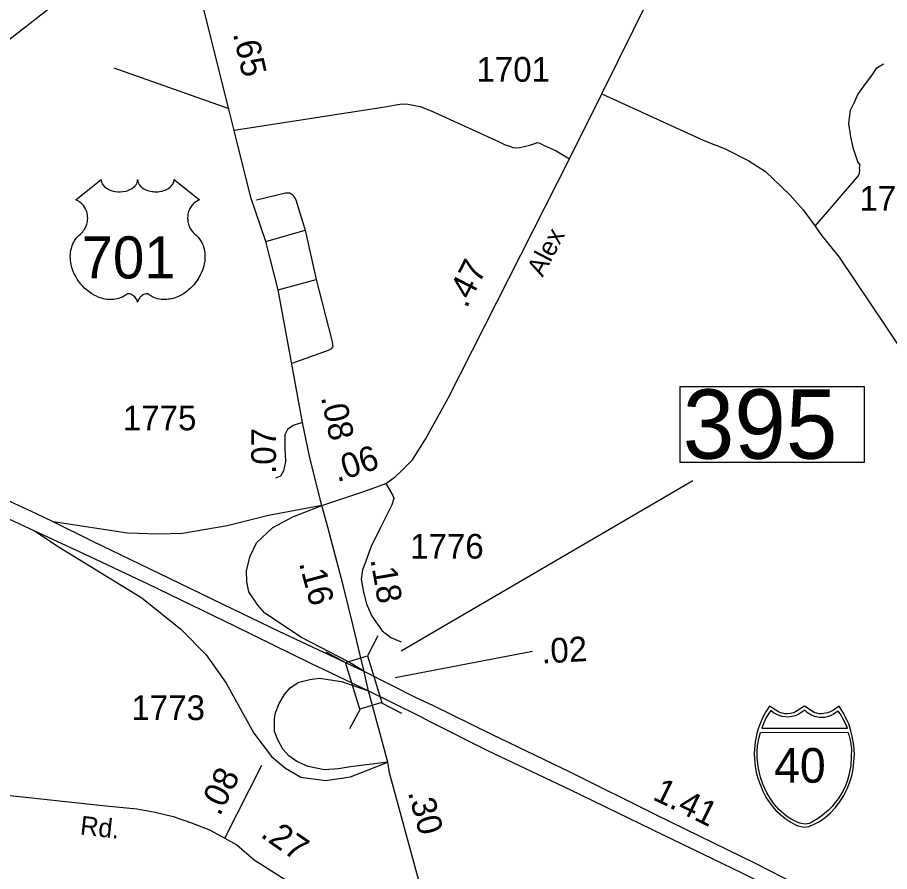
# Model space of a CAD drawing. Extents: x 2093524 to 2270757, y 289120 to 570408.
# Drawn here: x 2192834 to 2197238, y 536864 to 541180 of the extents above; entities that cross this region are included whole.
import ezdxf

# ---------------------------------------------------------------- set-up
doc = ezdxf.new("R2010")
doc.units = 0
for name, color, linetype in [('Exist Hydrographic Creek Single Shore', 7, 'Continuous'), ('Exist Road Non-System Type 51', 7, 'Continuous'), ('Exist Road Primary Interstate Divided Center Attributed', 7, 'Continuous'), ('Exist Road Primary Interstate Mileage Hundredths English Label', 7, 'Continuous'), ('Exist Road Primary Interstate Ramp 1 Lane Attributed', 7, 'Continuous'), ('Exist Road Primary Interstate Shield CELL', 7, 'Continuous'), ('Exist Road Primary Interstate Shield Number Label', 7, 'Continuous'), ('Exist Road Primary US Attributed', 7, 'Continuous'), ('Exist Road Primary US Mileage Hundredths English Label', 7, 'Continuous'), ('Exist Road Primary US Shield CELL', 7, 'Continuous'), ('Exist Road Primary US Shield Number Label', 7, 'Continuous'), ('Exist Road Primary US Structure Standard Bridge CELL', 7, 'Continuous'), ('Exist Road Primary US Structure Standard Bridge Number Label', 7, 'Continuous'), ('Exist Road Secondary Mileage Hundredths English Label', 7, 'Continuous'), ('Exist Road Secondary Type 41 Attributed', 7, 'Continuous'), ('Exist Road Secondary Type 51 Attributed', 7, 'Continuous'), ('Exist Road Secondary Type 51 Label', 7, 'Continuous'), ('Exist Road Secondary Type 51 Number Label', 7, 'Continuous')]:
    doc.layers.add(name, color=color, linetype=linetype)

msp = doc.modelspace()

# ---------------------------------------------------------------- linework, layer by layer
at = {"layer": 'Exist Hydrographic Creek Single Shore'}
msp.add_lwpolyline([(2191301.6, 538199.9), (2191412.5, 538707.8), (2191576.6, 539009.5), (2191743.9, 539220.8), (2191829.3, 539331.5), (2192111.6, 539946.6), (2192309.4, 540247.7), (2192522.5, 540742), (2192745.6, 541032.7), (2193134.6, 541336.5)], dxfattribs=at)
at = {"layer": 'Exist Road Non-System Type 51'}
for p, q in [((2193321.1, 540924.7), (2193900.9, 540719.5)), ((2194088.7, 540048.2), (2194286.4, 540105.6)), ((2194286.4, 540105.6), (2194342, 539856.1)), ((2194150.4, 539802.9), (2194342, 539856.1))]:
    msp.add_line(p, q, dxfattribs=at)
for points in [[(2196863.3, 540125.1), (2197077.3, 540376.7), (2197085.4, 540386.7), (2197087.4, 540404.7), (2197087, 540420.8), (2197089, 540434.8), (2197078.8, 540450.8), (2197056.5, 540516.5), (2197042, 540576.2), (2197037.8, 540612.3), (2197031.8, 540640.3), (2197035.4, 540672.1), (2197041, 540710.3), (2197058.9, 540748.3), (2197078.4, 540790.6), (2197108.1, 540832.6), (2197151.9, 540890.8), (2197173.6, 540925.1), (2197207.5, 540945.4)], [(2193927.9, 540609.2), (2194689.9, 540728.2), (2194765.9, 540740.8), (2194797.8, 540742.7), (2194831.8, 540737.1), (2194868, 540729.2), (2194924, 540707.7), (2195263, 540552), (2195297.1, 540536.2), (2195315, 540530.6), (2195335.2, 540522.6), (2195355.2, 540520.9), (2195369, 540522.9), (2195393, 540527), (2195421, 540533.4), (2195431, 540537.4), (2195446.8, 540543.4), (2195458.7, 540547.4), (2195472.8, 540543.5), (2195487, 540535.7), (2195555, 540506.1), (2195621.4, 540464.7)], [(2194041.5, 540257.8), (2194187.1, 540292.9), (2194209.1, 540293.1), (2194219.2, 540287), (2194225.3, 540283.3), (2194231.3, 540271.3), (2194239.2, 540257.4), (2194286.4, 540105.6)], [(2194342, 539856.1), (2194420.3, 539554.8), (2194422.1, 539546.8), (2194424.2, 539538.9), (2194424.3, 539526.8), (2194426.3, 539514.9), (2194422.3, 539510.8), (2194420.6, 539504.9), (2194416.6, 539502.7), (2194402.7, 539496.7), (2194219.1, 539431.8)]]:
    msp.add_lwpolyline(points, dxfattribs=at)
at = {"layer": 'Exist Road Primary Interstate Divided Center Attributed'}
for points in [[(2193014.9, 538630.7), (2192926.9, 538674), (2192817.5, 538724.4), (2192502.6, 538881.9), (2192012.8, 539118.2), (2191512.1, 539383), (2191278.1, 539520.8), (2190996, 539700.2), (2190661.4, 539923.4), (2190384.1, 540125.3), (2190192.9, 540271.9), (2189955.1, 540467.4), (2189826.2, 540572.9)], [(2189804.6, 540508.5), (2189936, 540390.9), (2190144.1, 540220.9), (2190343.7, 540065.8), (2190593.6, 539886.2), (2190943.5, 539645.5), (2191236.5, 539466.1), (2191481.4, 539321.7), (2191977.8, 539054.7), (2192461.1, 538820.6), (2192790.8, 538646.7), (2192920.6, 538586.5)], [(2194584.8, 537874.7), (2194237.5, 538037.5), (2194155.8, 538076.7), (2193921.8, 538190.5), (2193550.1, 538369.9), (2193215.5, 538531.8), (2193014.9, 538630.7)], [(2192920.6, 538586.5), (2193171.4, 538470.2), (2193492.8, 538318.7), (2193930.6, 538105.2), (2194317.6, 537914.8), (2194374.5, 537888.5), (2194607.2, 537777.8)], [(2200568.9, 533574.3), (2200410.2, 533722), (2200347.5, 533778.6), (2200214, 533908.2), (2199827.9, 534296.8), (2199440.8, 534685.8), (2199093.6, 535021.5), (2198722.3, 535396.1), (2198452.9, 535637.8), (2198226.8, 535839.2), (2198031.5, 535997.4), (2197839.2, 536143.3), (2197600.5, 536310.8), (2197345.8, 536481.9), (2196972.3, 536694.8), (2196565.1, 536902.4), (2196061.9, 537148.9), (2195628.2, 537364.2), (2195229.3, 537556.4), (2194932.5, 537702.4), (2194846.8, 537741.6), (2194584.8, 537874.7)], [(2194607.2, 537777.8), (2194866.2, 537649.8), (2194912.9, 537623.8), (2195208.6, 537475.9), (2195623.6, 537278.7), (2196038.6, 537076.2), (2196495, 536855.7), (2196954.1, 536627.3), (2197330.2, 536411.9), (2197545.5, 536271.7), (2197812.6, 536084.9), (2197981.2, 535957.7), (2198165.4, 535812.4), (2198404, 535604.8), (2198667.2, 535356.9), (2199035.5, 534996.2), (2199364.9, 534664), (2199778.6, 534239.7), (2200149.5, 533868.6), (2200301.2, 533724.6), (2200384.2, 533646.7), (2200514, 533522.5)]]:
    msp.add_lwpolyline(points, dxfattribs=at)
at = {"layer": 'Exist Road Primary Interstate Ramp 1 Lane Attributed'}
for points in [[(2194371, 538713.7), (2194101.4, 538663), (2193893.6, 538611.5), (2193667.3, 538572.4), (2193544.8, 538569.3), (2193390.5, 538573.4), (2193014.9, 538630.7)], [(2194584.8, 537874.7), (2194506, 537924.4), (2194268, 538047.5), (2194083.9, 538169.5), (2194048, 538210.2), (2194002.7, 538277.9), (2193992.4, 538327.4), (2193990.3, 538385), (2194008.8, 538457.1), (2194041.7, 538525), (2194124.1, 538603.2), (2194224.9, 538656.8), (2194371, 538713.7)], [(2192920.6, 538586.5), (2193045, 538503), (2193462.2, 538246.4), (2193660, 538088.7), (2193786.7, 537958.8), (2193888.7, 537816.5), (2194027.8, 537563), (2194117.4, 537445.5), (2194188.5, 537386.7), (2194265.7, 537340.3), (2194389.3, 537324.9), (2194516.1, 537343.4), (2194704.5, 537416.1)], [(2194704.5, 537416.1), (2194516.6, 537394), (2194454.6, 537383.8), (2194383.2, 537378.7), (2194302.7, 537394.6), (2194245.3, 537419.7), (2194204.7, 537449.6), (2194174.8, 537481.9), (2194148.5, 537529.7), (2194131.7, 537571.6), (2194131.7, 537637.3), (2194136.5, 537666), (2194155.6, 537712.7), (2194181.9, 537758.1), (2194210.6, 537791.6), (2194254.9, 537821.5), (2194309.9, 537834.7), (2194358.9, 537840.6), (2194471.3, 537823.9), (2194607.2, 537777.8)]]:
    msp.add_lwpolyline(points, dxfattribs=at)
at = {"layer": 'Exist Road Primary Interstate Shield CELL'}
for points in [[(2196808.2, 537089.2), (2196817.7, 537090.1), (2196830.4, 537092.6), (2196842.8, 537096.7), (2196856.9, 537102.9), (2196877.7, 537114.5), (2196894.5, 537124.3), (2196913.8, 537137.3), (2196939.9, 537161), (2196966, 537188.4), (2196989, 537219.5), (2197007.2, 537248.5), (2197023.3, 537281.6), (2197036.7, 537312.5), (2197047.4, 537347.9), (2197054.5, 537382.1), (2197058, 537417.8), (2197060.4, 537457.4), (2197057.7, 537501.9), (2197050, 537547.5), (2197042.7, 537575.8), (2197031.7, 537609.8), (2197022.7, 537631.4), (2197001.9, 537669.9), (2196983.1, 537699.5), (2196955.9, 537680.3), (2196938.1, 537670.9), (2196927.3, 537666), (2196916.1, 537663.8), (2196895.6, 537661.3), (2196882.7, 537661.9), (2196870.8, 537664.6), (2196860.7, 537666.8), (2196852.4, 537670.9), (2196808.2, 537699.5), (2196763.9, 537670.9), (2196754.6, 537666.6), (2196745.1, 537664.6), (2196736, 537662.1), (2196720.8, 537661.3), (2196709.3, 537661.7), (2196697.4, 537663.8), (2196688, 537665.8), (2196677.5, 537670.9), (2196632.4, 537699.5), (2196614.7, 537673.8), (2196600.2, 537648.3), (2196584.8, 537612.4), (2196575.3, 537584.6), (2196568.5, 537561.7), (2196560.1, 537519.8), (2196555.8, 537483.2), (2196555.1, 537457.4), (2196559.8, 537392.8), (2196566.9, 537358.5), (2196574.1, 537330.7), (2196598, 537270.7), (2196615.9, 537237), (2196631.3, 537212.9), (2196652.9, 537185.7), (2196664.6, 537172.8), (2196709.4, 537133.6), (2196739.3, 537113.1), (2196763.2, 537100.2), (2196774.4, 537096), (2196792, 537091.1)], [(2196637.8, 537678.7), (2196626.8, 537661.8), (2196614.1, 537639), (2196603.9, 537615.3), (2196593.6, 537589.1), (2197025.1, 537589), (2197015.1, 537611.4), (2197004.3, 537633.9), (2196993.1, 537654.5), (2196979.4, 537674.4), (2196955.2, 537659.1), (2196937.6, 537650.8), (2196923.4, 537645.9), (2196911.4, 537643.2), (2196892.8, 537641.8), (2196884.5, 537642.2), (2196858.5, 537648.1), (2196841, 537655.3), (2196824.3, 537666.4), (2196810.8, 537679.2), (2196776.6, 537658.5), (2196761.4, 537651.8), (2196744, 537647.3), (2196724.9, 537644.9), (2196695.4, 537648.1), (2196672.4, 537656.1), (2196652.5, 537666.4)], [(2197027.7, 537567.7), (2197032.3, 537555.5), (2197038.7, 537528.4), (2197042, 537507.6), (2197045.4, 537483.6), (2197044.3, 537442.5), (2197042.3, 537399.9), (2197038.4, 537374.7), (2197033.1, 537351.8), (2197026, 537326.3), (2197014.4, 537292.5), (2196998.5, 537263.8), (2196978.6, 537232), (2196957.2, 537204.1), (2196947.8, 537192.5), (2196930.1, 537173.9), (2196897.9, 537148), (2196874.4, 537130.4), (2196846.2, 537113.8), (2196831.9, 537107.4), (2196815.2, 537103.9), (2196801.5, 537104.9), (2196784.9, 537109.3), (2196771.5, 537113), (2196742, 537128.9), (2196718.2, 537144.8), (2196678.4, 537177.5), (2196657, 537202.6), (2196636.9, 537232), (2196619, 537262.1), (2196600, 537301.7), (2196586.5, 537341.6), (2196576.7, 537384.7), (2196570.1, 537437.3), (2196569.4, 537469.4), (2196571.3, 537500.3), (2196574.3, 537516.4), (2196578.2, 537536.5), (2196586.1, 537567.5)]]:
    msp.add_lwpolyline(points, close=True, dxfattribs=at)
at = {"layer": 'Exist Road Primary US Attributed'}
for points in [[(2194273.6, 539132.3), (2194216.4, 539446.8), (2194150.4, 539802.9), (2194088.7, 540048.2), (2194012, 540270.3), (2193930, 540600.9), (2193898.6, 540728.8), (2193691.2, 541559), (2193570.5, 542030.1), (2193504.9, 542288.4), (2193381.3, 542792.2), (2193348.7, 542914), (2193308.2, 543082.4), (2193232.5, 543394.4), (2193197.4, 543537.8), (2193060.6, 543988), (2193042.4, 544047.2), (2192929.2, 544353.7), (2192851.5, 544594.1)], [(2194371, 538713.7), (2194310.7, 538954.7), (2194273.6, 539132.3)], [(2194584.8, 537874.7), (2194565.4, 537957.8), (2194529.6, 538105.6), (2194479, 538311.9), (2194400.8, 538604.3), (2194371, 538713.7)], [(2194607.2, 537777.8), (2194595.8, 537827.9), (2194584.8, 537874.7)], [(2195019.9, 536238), (2194713.4, 537363.4), (2194704.5, 537416.1), (2194607.2, 537777.8)]]:
    msp.add_lwpolyline(points, dxfattribs=at)
at = {"layer": 'Exist Road Primary US Mileage Hundredths English Label'}
msp.add_line((2194741.6, 537844.2), (2195435.2, 537978.2), dxfattribs=at)
at = {"layer": 'Exist Road Primary US Shield CELL'}
msp.add_lwpolyline([(2193257.1, 540360.1), (2193257.4, 540354.8), (2193258.7, 540348.4), (2193259.7, 540345.2), (2193262.6, 540338.9), (2193267.5, 540331.6), (2193274.3, 540324.4), (2193282, 540318.1), (2193287.1, 540314.7), (2193295.9, 540310), (2193305.9, 540305.8), (2193316.9, 540302.6), (2193328.3, 540300.3), (2193340.6, 540299), (2193352.9, 540298.8), (2193366.1, 540299.7), (2193380.7, 540302.6), (2193387.4, 540304.3), (2193394.9, 540306.9), (2193401.9, 540309.8), (2193409.6, 540313.9), (2193415.7, 540317.8), (2193420.6, 540321.3), (2193427.4, 540327.9), (2193432.8, 540334.6), (2193435.1, 540338.4), (2193437.1, 540342.1), (2193439.8, 540349.8), (2193440.5, 540353.2), (2193441.1, 540360.3), (2193441.5, 540354.4), (2193442.1, 540350.7), (2193443.1, 540347), (2193444.6, 540343.1), (2193447.4, 540337.7), (2193450.4, 540333.1), (2193456.2, 540326.3), (2193459.7, 540323), (2193463, 540320.3), (2193471.7, 540314.3), (2193481.9, 540309.2), (2193486.9, 540307), (2193492.1, 540305.1), (2193498.6, 540303.2), (2193505.4, 540301.6), (2193512.1, 540300.4), (2193518.9, 540299.4), (2193525.9, 540298.9), (2193531.6, 540298.8), (2193538.6, 540298.8), (2193545.1, 540299.2), (2193551.7, 540300), (2193559, 540301.2), (2193564.8, 540302.5), (2193572.5, 540304.5), (2193579.5, 540307), (2193585.7, 540309.7), (2193593.7, 540313.9), (2193600.1, 540317.9), (2193604.8, 540321.7), (2193610.4, 540326.9), (2193615.8, 540333), (2193618.9, 540337.5), (2193621.1, 540342.1), (2193623.1, 540347), (2193624.4, 540352.2), (2193625, 540356.7), (2193625.1, 540360.5), (2193753.7, 540258), (2193750.7, 540256.9), (2193743.7, 540253.5), (2193738.1, 540250.2), (2193729.3, 540244), (2193725.5, 540240.5), (2193721.7, 540237), (2193718.2, 540233.2), (2193715.1, 540229.6), (2193711.4, 540224.4), (2193708.1, 540219.3), (2193704.8, 540213.6), (2193702.4, 540208.6), (2193698.5, 540198.3), (2193696.6, 540191.8), (2193695.3, 540186.2), (2193693.8, 540174.7), (2193693.5, 540169.3), (2193693.5, 540163.9), (2193693.8, 540158.2), (2193694.3, 540152.7), (2193695.3, 540147), (2193696.2, 540142), (2193697.8, 540135.8), (2193700.1, 540128.7), (2193702.9, 540121.8), (2193708.8, 540110.6), (2193716.3, 540099.2), (2193721.7, 540092.8), (2193727, 540087.4), (2193735, 540080.7), (2193739.2, 540076.9), (2193744.2, 540071.9), (2193752.2, 540062.6), (2193755.5, 540058.2), (2193758.8, 540053.2), (2193761.8, 540048.1), (2193764.9, 540042.7), (2193767.3, 540037.9), (2193771.8, 540026.9), (2193775.1, 540016.2), (2193776.6, 540010.5), (2193779, 539997.9), (2193780, 539991.7), (2193780.9, 539979.4), (2193781, 539964.5), (2193779.8, 539950.3), (2193777.2, 539933.9), (2193775, 539924), (2193771.6, 539912.5), (2193768.3, 539902.6), (2193762.4, 539887.9), (2193757.2, 539877.2), (2193750.5, 539864.8), (2193745.9, 539857.3), (2193740.5, 539849.2), (2193733.7, 539839.9), (2193725.8, 539830.1), (2193716.3, 539819.7), (2193708.6, 539812), (2193698.6, 539803), (2193692.5, 539798), (2193683.9, 539791.5), (2193672, 539783.6), (2193660.3, 539776.8), (2193650.4, 539771.7), (2193641.6, 539767.9), (2193630.2, 539763.6), (2193611.2, 539758.3), (2193604.3, 539756.9), (2193596.1, 539755.7), (2193588.4, 539754.9), (2193581, 539754.5), (2193571, 539754.5), (2193561, 539755.2), (2193551.6, 539756.6), (2193541.8, 539758.6), (2193531.5, 539761.7), (2193522.2, 539765.3), (2193512.8, 539770), (2193496.9, 539780), (2193492.3, 539782.4), (2193489.7, 539783.1), (2193483.6, 539783.4), (2193477.8, 539782.2), (2193471.9, 539779.8), (2193468.3, 539777.9), (2193463.6, 539774.8), (2193459.9, 539771.9), (2193455.5, 539767.8), (2193452.5, 539764.3), (2193450.2, 539761.5), (2193445.7, 539754.5), (2193444.1, 539751.1), (2193442.4, 539746.8), (2193440.9, 539740.4), (2193438.9, 539748.5), (2193436.6, 539753.8), (2193433.8, 539758.3), (2193431, 539762.4), (2193426.5, 539767.5), (2193422.5, 539771.4), (2193417.6, 539775.4), (2193412.4, 539778.5), (2193408.3, 539780.6), (2193404.5, 539782), (2193399.9, 539783.2), (2193396.1, 539783.5), (2193393, 539783.4), (2193388.7, 539782.4), (2193382.9, 539778.2), (2193377.4, 539774.4), (2193371.4, 539770.7), (2193364.2, 539766.9), (2193359, 539764.5), (2193352.8, 539762.1), (2193345.5, 539759.6), (2193337.6, 539757.6), (2193329.4, 539756), (2193322.3, 539754.8), (2193314.6, 539754.2), (2193307.7, 539753.9), (2193300.5, 539754), (2193293.7, 539754.5), (2193285.9, 539755.2), (2193276.2, 539756.7), (2193268.1, 539758.5), (2193259.6, 539760.8), (2193250.9, 539763.5), (2193241.6, 539767.1), (2193229.9, 539772.2), (2193221.7, 539776.3), (2193208.9, 539783.7), (2193193.9, 539794.1), (2193182.5, 539803.3), (2193174.2, 539810.8), (2193162, 539823.3), (2193154.8, 539831.4), (2193143.5, 539846), (2193136.3, 539856.6), (2193131.6, 539864.3), (2193124.8, 539876.8), (2193121, 539884.6), (2193116.2, 539896), (2193112.3, 539906.4), (2193109.2, 539916.3), (2193107.4, 539922.6), (2193105, 539933.6), (2193103.5, 539941.5), (2193102.1, 539952.2), (2193101.3, 539963.5), (2193101.1, 539973.9), (2193101.4, 539982.6), (2193102.4, 539992.7), (2193104.1, 540003.4), (2193106.2, 540012.6), (2193108, 540019.2), (2193110.8, 540027.2), (2193114.4, 540036.1), (2193118.6, 540044.6), (2193122.7, 540051.7), (2193127.8, 540059.3), (2193132.8, 540065.8), (2193139.3, 540072.9), (2193146.2, 540079.4), (2193152.4, 540084.5), (2193159.9, 540091.8), (2193163.8, 540096.2), (2193168.4, 540102.4), (2193172.2, 540108.1), (2193175.1, 540113.2), (2193179, 540120.7), (2193181.4, 540126.3), (2193184.3, 540135), (2193185.8, 540141.1), (2193187.3, 540148.9), (2193188.3, 540156.3), (2193188.7, 540165.5), (2193188.5, 540173.1), (2193187.5, 540182), (2193185.8, 540190.5), (2193183.8, 540197.9), (2193180.6, 540206.4), (2193177.7, 540212.7), (2193172.8, 540221.1), (2193167.3, 540228.9), (2193161.6, 540235.3), (2193155.9, 540241), (2193150.5, 540245.3), (2193145.3, 540249), (2193138.7, 540252.9), (2193132.4, 540256), (2193128.5, 540257.6)], close=True, dxfattribs=at)
at = {"layer": 'Exist Road Primary US Structure Standard Bridge CELL'}
for p, q in [((2194654.5, 538054.6), (2194601.2, 537954.7)), ((2194390.6, 537974.3), (2194490.4, 537921)), ((2194672.9, 537717.4), (2194772.7, 537664.2)), ((2194564.6, 537684.5), (2194511.3, 537584.6))]:
    msp.add_line(p, q, dxfattribs=at)
msp.add_lwpolyline([(2194601.2, 537954.7), (2194673.4, 537717.6), (2194562.6, 537683.9), (2194490.4, 537921)], close=True, dxfattribs=at)
at = {"layer": 'Exist Road Primary US Structure Standard Bridge Number Label'}
msp.add_line((2194771.5, 537980.2), (2196244.4, 538840.7), dxfattribs=at)
msp.add_lwpolyline([(2196181.3, 539314.4), (2197110.3, 539314.4), (2197110.3, 538930.3), (2196181.3, 538930.3)], close=True, dxfattribs=at)
at = {"layer": 'Exist Road Secondary Type 41 Attributed'}
msp.add_lwpolyline([(2194694.3, 538825.5), (2194730.2, 538764.1), (2194734.4, 538749.5), (2194724.3, 538717.8), (2194668.1, 538603), (2194619, 538503.8), (2194592.5, 538427.5), (2194576, 538387.8), (2194570, 538342.3), (2194581.4, 538275.9), (2194596.9, 538217.3), (2194623.2, 538154), (2194675.8, 538081), (2194718.9, 538046.3), (2194771.5, 538024.8)], dxfattribs=at)
at = {"layer": 'Exist Road Secondary Type 51 Attributed'}
for p, q in [((2195785.1, 540793.7), (2197157.2, 543580)), ((2193881.7, 537032.1), (2194068.4, 537401.1))]:
    msp.add_line(p, q, dxfattribs=at)
for points in [[(2194694.3, 538825.5), (2194741.3, 538858.5), (2194779.3, 538894.4), (2194829.4, 538944.4), (2194894.5, 539049.2), (2195009.7, 539256.4), (2195621.4, 540464.7), (2195785.1, 540793.7)], [(2195785.1, 540793.7), (2196296.4, 540559.4), (2196408.7, 540516.1), (2196527.2, 540454.7), (2196611.4, 540401.5), (2196736.2, 540282.2), (2196802.6, 540206.7), (2196863.3, 540125.1), (2196891.6, 540083.6), (2196984.1, 539968.2), (2197218.5, 539620.1), (2197384.1, 539371.1), (2197412.5, 539319.3), (2197452.8, 539251.6), (2197485.3, 539188), (2197530.1, 539098.2), (2197605.1, 538926.7), (2197698.6, 538733.6), (2197864.8, 538386.9), (2197925.5, 538257.4), (2197994.5, 538134), (2198302.8, 537725.9)], [(2194273.6, 539132.3), (2194226.9, 539118), (2194198.1, 539097.4), (2194183.7, 539070.6), (2194183.7, 539002.7), (2194187.8, 538936.8), (2194177.6, 538889.4), (2194163.1, 538862.7), (2194136.4, 538852.4)], [(2194371, 538713.7), (2194589.1, 538786.5), (2194694.3, 538825.5)], [(2191293.5, 538188.3), (2191525.5, 537974.6), (2191650.7, 537884.6), (2191783.5, 537771.3), (2191831.6, 537733.6), (2191936.3, 537652.5), (2192087, 537545.5), (2192219.4, 537442.4), (2192309.8, 537387.1), (2192422.1, 537330.1), (2192564.6, 537284.9), (2192722.4, 537256.2), (2192750.6, 537254.3), (2193280.8, 537196), (2193437, 537181.1), (2193528.8, 537163.5), (2193620.9, 537142.3), (2193713.1, 537110.9), (2193803.5, 537075.6), (2193881.7, 537032.1)], [(2193881.7, 537032.1), (2193941.7, 536998.4), (2194028.7, 536923), (2194148.7, 536847), (2194383.8, 536699.9), (2195019.9, 536238)]]:
    msp.add_lwpolyline(points, dxfattribs=at)

# ---------------------------------------------------------------- texts
at = {"layer": 'Exist Road Primary Interstate Mileage Hundredths English Label'}
msp.add_text('1.41', height=125, rotation=333.8961, dxfattribs=at).set_placement((2196036.6, 537230.9))
at = {"layer": 'Exist Road Primary Interstate Shield Number Label'}
msp.add_text('40', height=175, dxfattribs=at).set_placement((2196655.3, 537313))
at = {"layer": 'Exist Road Primary US Mileage Hundredths English Label'}
for s, rotation, p in [('.65', 282.7127, (2193921.9, 541097.3)), ('.08', 281.7846, (2194366.4, 539260.9)), ('.16', 284.9732, (2194255.3, 538422.7)), ('.02', 3.3783, (2195482.6, 537914.6)), ('.30', 285.2346, (2194805.2, 537264.2))]:
    msp.add_text(s, height=125, rotation=rotation, dxfattribs=at).set_placement(p)
at = {"layer": 'Exist Road Primary US Shield Number Label'}
msp.add_text('701', height=212.5, dxfattribs=at).set_placement((2193158.2, 539860.8))
at = {"layer": 'Exist Road Primary US Structure Standard Bridge Number Label'}
msp.add_text('395', height=350, dxfattribs=at).set_placement((2196193.9, 538950.1))
at = {"layer": 'Exist Road Secondary Mileage Hundredths English Label'}
for s, rotation, p in [('.47', 63.0963, (2195102.7, 539706.3)), ('.07', 90, (2194139.7, 538872.9)), ('.06', 18.4452, (2194448.7, 538831)), ('.18', 279.7133, (2194616.6, 538440.7)), ('.08', 63.1712, (2193855.3, 537140.6)), ('.27', 325.2703, (2194056.2, 537042.6))]:
    msp.add_text(s, height=125, rotation=rotation, dxfattribs=at).set_placement(p)
at = {"layer": 'Exist Road Secondary Type 51 Label'}
for s, rotation, p in [('Alex', 62.4029, (2195486.2, 539863.8)), ('Rd.', 353.7314, (2193147.6, 537051.8))]:
    msp.add_text(s, height=95, rotation=rotation, dxfattribs=at).set_placement(p)
at = {"layer": 'Exist Road Secondary Type 51 Number Label'}
for s, p in [('1701', (2195151.7, 540854.7)), ('1706', (2197085.8, 540202.8)), ('1775', (2193366.2, 539093.7)), ('1776', (2194816.8, 538445.5)), ('1773', (2193409.2, 537629.3))]:
    msp.add_text(s, height=125, dxfattribs=at).set_placement(p)

doc.saveas('drawing.dxf')
